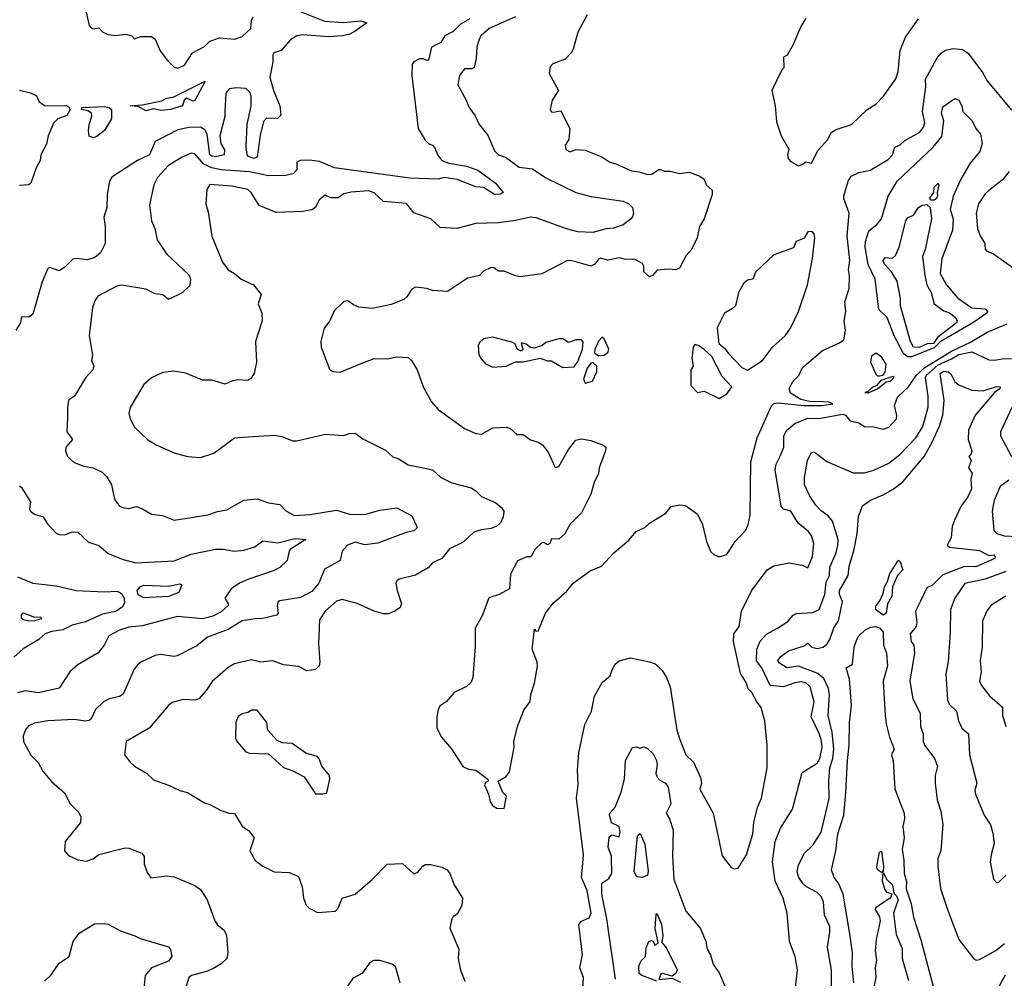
# Model space of a CAD drawing. Extents: x 1246230 to 1426786, y 660032 to 763141.
# Tile 313 of 566: x 1337606 to 1342826, y 705180 to 710261. Entities that reach past the tile are written whole.
import ezdxf

# ---------------------------------------------------------------- set-up
doc = ezdxf.new("R2010")
doc.units = 0

msp = doc.modelspace()

# ---------------------------------------------------------------- linework, layer by layer
at = {"layer": '0CON10XD'}
for points in [[(1337953.3, 710323.3), (1337975, 710230), (1337985, 710217.5), (1337995, 710213.3), (1338025, 710217.5), (1338046.7, 710195), (1338075, 710182.7), (1338115, 710177.9), (1338167.5, 710185), (1338200, 710175), (1338215, 710160), (1338248.3, 710171.7), (1338305, 710172.5), (1338325, 710157.5), (1338351.2, 710095), (1338390, 710045), (1338425, 710010), (1338443.9, 710003.9), (1338479.3, 710020.7), (1338522.5, 710085), (1338585, 710118.8), (1338615, 710147.5), (1338665, 710164.3), (1338745, 710157.5), (1338785, 710171.8), (1338831.5, 710215), (1338834.9, 710255.1), (1338843.7, 710276.3)], [(1339045, 710324.5), (1339222.7, 710252.7)], [(1339222.7, 710252.7), (1339323.7, 710246.3), (1339415, 710254.4), (1339446.2, 710245), (1339385, 710200.4), (1339356.2, 710185), (1339316.7, 710175), (1339245, 710169.5), (1339105, 710180.5), (1339075, 710174.8), (1339041.9, 710155), (1338991.8, 710098.2), (1338954.2, 710085), (1338948, 710075), (1338948, 710035), (1338932.9, 709957.1), (1338951.9, 709885), (1338984.6, 709805), (1338990, 709755), (1338973, 709737), (1338915, 709738.6), (1338899.2, 709720.8), (1338881.8, 709648.2), (1338865, 709532.5), (1338845, 709524.6), (1338820, 709535), (1338812.5, 709545), (1338807.5, 709585), (1338812.5, 709705), (1338832.5, 709805), (1338832.5, 709855), (1338826.1, 709876.1), (1338805, 709895.6), (1338755, 709899.4), (1338717.5, 709895), (1338698.3, 709871.7), (1338693.6, 709776.4), (1338693, 709747), (1338667.5, 709645), (1338672.5, 709605), (1338691.7, 709571.7), (1338690, 709545), (1338645, 709534.6), (1338625, 709536.7), (1338615, 709544.6), (1338600, 709655), (1338587.6, 709677.6), (1338565, 709690.4), (1338505, 709688.8), (1338443.7, 709676.3), (1338325, 709614.5), (1338294, 709545), (1338230.9, 709515), (1338135, 709453.1), (1338095, 709425.6), (1338081.8, 709405), (1338070, 709335), (1338067.2, 709265), (1338051.6, 709215), (1338059.7, 709165), (1338058.9, 709075), (1338034.4, 709025), (1338005, 709000.4), (1337965, 708987.3), (1337905, 708995.6), (1337888.3, 708991.7), (1337845, 708948.8), (1337815, 708930), (1337765, 708946.7), (1337755, 708942.5), (1337725, 708871.2), (1337675, 708700), (1337655, 708684.2), (1337615, 708686.7), (1337610, 708655), (1337586, 708615)], [(1339992.7, 710265), (1339942.8, 710237.2), (1339905, 710198.1), (1339859.6, 710175), (1339839.4, 710140.6), (1339790, 710115), (1339773, 710047), (1339765, 710043.8), (1339745, 710053.8), (1339725, 710053.8), (1339695, 710038), (1339687.1, 710025), (1339684.4, 709965), (1339718.8, 709685), (1339755, 709622.5), (1339775, 709603.3), (1339795, 709596.7), (1339805, 709583.3), (1339822.3, 709542.3), (1339844.7, 709514.7), (1339881.1, 709501.1), (1339975.2, 709485.2), (1340035, 709462.9), (1340129.2, 709395), (1340170, 709345), (1340153.2, 709336.8), (1340124.2, 709335), (1340065, 709371.7), (1340025, 709374.1), (1339925, 709414.3), (1339856.3, 709423.7), (1339825, 709415.8), (1339675, 709421), (1339275, 709476.2), (1339195, 709509.4), (1339143.3, 709516.7), (1339094.7, 709515.3), (1339075, 709505.6), (1339075.3, 709465), (1339056, 709444), (1339014.8, 709434.8), (1338925, 709433.8), (1338825, 709454.5), (1338675, 709465.7), (1338625, 709475.1), (1338582.9, 709495), (1338535, 709550), (1338515, 709553.6), (1338467.4, 709532.6), (1338395, 709487.3), (1338335.8, 709424.2), (1338316.4, 709385), (1338295, 709280), (1338304.3, 709195), (1338321.9, 709155), (1338334.5, 709094.5), (1338385, 709020), (1338505, 708906.9), (1338511.5, 708885), (1338508.2, 708851.8), (1338467.1, 708812.9), (1338395, 708778.6), (1338365, 708802.1), (1338325, 708807.7), (1338275, 708832.7), (1338145, 708853.3), (1338125, 708849.4), (1338020, 708795), (1338005.5, 708774.5), (1337991.9, 708735), (1337973.6, 708585), (1337992, 708485), (1337986.2, 708455), (1337998.8, 708425), (1337993.3, 708405), (1337955, 708362), (1337896.8, 708265), (1337865.3, 708244.7), (1337858.6, 708205), (1337859.7, 708149.8), (1337855.9, 708075.9), (1337885.8, 708035), (1337850.8, 707995), (1337848, 707975), (1337860, 707945), (1337895, 707913.8), (1337944.4, 707894.4), (1337996.3, 707886.3), (1338043.3, 707863.3), (1338067.6, 707837.6), (1338092.5, 707795), (1338109.1, 707719.1), (1338134.3, 707684.3), (1338152.5, 707675), (1338185, 707670.8), (1338225, 707680), (1338257.9, 707667.9), (1338305, 707639.2), (1338362.3, 707632.3), (1338425, 707608), (1338604.4, 707635.6), (1338655, 707653.8), (1338705, 707663.3), (1338795, 707714), (1338865, 707720.8), (1338925, 707700), (1338985, 707692), (1339017.6, 707657.6), (1339062.9, 707632.9), (1339145, 707638)], [(1340235, 710276.2), (1340095.5, 710214.5), (1340053, 710177), (1340041.7, 710158.3), (1340029.1, 710115), (1340025.5, 710055), (1340015, 710006.7), (1340005, 710000), (1339965, 710000), (1339938, 709965), (1339928.6, 709915), (1339973.1, 709835), (1339985, 709801.2), (1340021.2, 709751.2), (1340042.5, 709705), (1340088.3, 709648.3), (1340123.3, 709565), (1340145, 709543.8), (1340182, 709532), (1340255, 709480), (1340325, 709470.5), (1340395, 709422.1), (1340555, 709344.6), (1340633.5, 709323.5), (1340805, 709298.5), (1340835, 709284.5), (1340855, 709265.6), (1340861, 709235), (1340855, 709216.6), (1340845, 709202.8), (1340805, 709174), (1340755, 709155.4), (1340715, 709151.6), (1340645, 709133.3), (1340565, 709137.2), (1340505, 709151.7), (1340408.1, 709188.1), (1340345, 709210.3), (1340315, 709214), (1340234.2, 709195.8), (1340144.8, 709184.8), (1340025, 709180.4), (1339923.6, 709153.6), (1339835, 709159.2), (1339785, 709205.7), (1339695, 709237.5), (1339656.1, 709286.1), (1339535, 709297.8), (1339485, 709342.5), (1339454.6, 709354.6), (1339363.5, 709346.5), (1339325, 709337.5), (1339295, 709317.5), (1339255, 709317.5), (1339225, 709330), (1339193.6, 709306.4), (1339174.4, 709265), (1339155, 709252.3), (1339105, 709243.9), (1338965, 709239.6), (1338875, 709276.9), (1338833.6, 709345), (1338815, 709361.7), (1338731.3, 709378.7), (1338613.3, 709386.7), (1338598.8, 709361.2), (1338593.2, 709283.2), (1338605, 709242.5), (1338624.2, 709114.2), (1338680.6, 708975), (1338712, 708935), (1338745.4, 708915.4), (1338780, 708885), (1338845, 708856.2), (1338886.7, 708805), (1338870, 708755), (1338890, 708705), (1338892, 708665), (1338856, 708555), (1338860.8, 708445), (1338850, 708385), (1338831.2, 708358.8), (1338815, 708348.8), (1338765, 708352.5), (1338735, 708346.9), (1338695, 708329.4), (1338625, 708350.4), (1338575, 708350.8), (1338487, 708387), (1338421.7, 708398.3), (1338365, 708391.2), (1338305, 708363.3), (1338265, 708326.7), (1338192, 708205), (1338184.3, 708175.7), (1338191.4, 708145), (1338215, 708101.2), (1338285, 708033.8), (1338333.3, 708005), (1338425, 707964.2), (1338495, 707945.7), (1338565, 707940.8), (1338635, 707962.5), (1338745, 708043.8), (1338765, 708047.1), (1338955, 708058.5), (1338995, 708051.4), (1339055, 708028.6), (1339075, 708028.6), (1339225, 708064.4), (1339323.6, 708056.4), (1339355, 708068), (1339385, 708068.8), (1339425, 708040), (1339545, 707978.8), (1339584.3, 707944.3), (1339612.5, 707935), (1339665, 707902), (1339737.1, 707887.1), (1339795, 707874.2), (1339836.8, 707836.8), (1339896.8, 707806.8), (1339999.1, 707779.1), (1340024.5, 707764.5), (1340055, 707734.3), (1340130.8, 707700.8), (1340162.9, 707672.9), (1340172.5, 707655), (1340170, 707625), (1340155, 707594.2), (1340135, 707576.9), (1340106.3, 707563.6), (1340052.4, 707557.6), (1340014.2, 707545), (1339957.8, 707492.2), (1339885, 707455.4), (1339845, 707404.4), (1339795, 707382.5), (1339772, 707355), (1339705, 707316.7), (1339617.5, 707295), (1339605, 707286.2), (1339600, 707275), (1339608, 707235), (1339631.2, 707165), (1339623.9, 707146.1), (1339594.2, 707125.8), (1339559.1, 707110.9), (1339535, 707111.9), (1339485, 707125.6), (1339395, 707166.5), (1339315, 707187.8), (1339285, 707178.1), (1339225, 707125.7), (1339195, 707080), (1339190, 706955), (1339197.5, 706855), (1339193.8, 706836.2), (1339174.2, 706815.8), (1339129.1, 706809.1), (1339085, 706831.9), (1339005, 706842.2), (1338947.6, 706862.4), (1338885, 706855.5), (1338835, 706867.1), (1338745, 706847.1), (1338712.2, 706827.8), (1338626.2, 706753.8), (1338595, 706705.7), (1338555, 706662), (1338535, 706654.3), (1338472.7, 706657.3), (1338415, 706642), (1338395, 706626.2), (1338292.9, 706505), (1338170, 706435), (1338161.2, 706365), (1338191.2, 706325), (1338215, 706303.8), (1338277.9, 706267.9), (1338315, 706231.2), (1338394.3, 706204.3), (1338454.6, 706174.6), (1338495, 706164.2), (1338585, 706110), (1338615, 706101.9), (1338675, 706069.2), (1338715, 706055.8), (1338745, 706053.8), (1338785, 705986.2), (1338821.4, 705961.4), (1338850, 705925), (1338826, 705855), (1338855, 705803.8), (1338894.5, 705774.5), (1338955, 705744.3), (1339035, 705740), (1339085, 705720), (1339104.2, 705664.2), (1339110, 705605), (1339125, 705567.5), (1339141.2, 705551.2), (1339185, 705528), (1339280, 705535), (1339295, 705551.2), (1339315.6, 705604.4), (1339385, 705625.8), (1339475, 705702.9), (1339553.8, 705785), (1339635, 705787.5), (1339695, 705733.8), (1339715, 705741.2), (1339743.3, 705775), (1339755, 705783.3), (1339783.6, 705783.6), (1339845, 705768.8), (1339872.5, 705755), (1339885.9, 705735.9), (1339910, 705675), (1339954, 705605), (1339950, 705565), (1339925, 705520), (1339905, 705507.5), (1339897.5, 705495), (1339886.2, 705445), (1339934, 705335), (1339931.4, 705285), (1339943.4, 705223.4), (1339965.8, 705165)], [(1340615, 710287.1), (1340564.4, 710195.6), (1340541.4, 710105), (1340530, 710085), (1340497.6, 710052.4), (1340432.9, 710027.1), (1340418.3, 710011.7), (1340413.8, 709975), (1340463.3, 709885), (1340428.8, 709835), (1340418.8, 709785), (1340425, 709773.3), (1340435, 709770), (1340475, 709777.5), (1340522.5, 709685), (1340516.7, 709625), (1340497.5, 709595), (1340502.4, 709572.4), (1340525, 709561.2), (1340555, 709572), (1340605, 709569.5), (1340693.4, 709533.4), (1340735.5, 709505.5), (1340766.1, 709496.1), (1340850.6, 709460.6), (1340890, 709455), (1340935, 709439.5), (1340958.3, 709441.7), (1340995, 709466), (1341005, 709466.2), (1341025, 709458), (1341055, 709457.5), (1341105, 709445.7), (1341155, 709452.5), (1341211.7, 709431.7), (1341235, 709416.2), (1341245.8, 709385), (1341276.8, 709356.8), (1341278.3, 709335), (1341234.3, 709205.7), (1341210.2, 709165), (1341197.4, 709105), (1341167.6, 709042.4), (1341139.7, 709010.2), (1341105, 708944.3), (1341085, 708935.7), (1341045, 708939.1), (1340986.7, 708933.3), (1340961.2, 708905), (1340945, 708898.6), (1340915.6, 708925), (1340916, 708955), (1340908.5, 708968.5), (1340865, 708990.9), (1340819.5, 708989.5), (1340785, 708998), (1340725, 708986.1), (1340685, 708996.5), (1340675, 708991.8), (1340655.4, 708964.6), (1340635, 708953.8), (1340555, 708977.2), (1340525, 708985.2), (1340507.2, 708982.8), (1340375, 708913.1), (1340261.7, 708898.3), (1340235, 708902.5), (1340175, 708927.5), (1340145, 708928.8), (1340120, 708945), (1340105, 708946.7), (1340065, 708928.8), (1340043.3, 708905), (1339979.7, 708890.3), (1339875, 708820), (1339795, 708825.8), (1339765, 708836), (1339705, 708843.8), (1339685, 708833.3), (1339658.8, 708791.2), (1339642, 708778), (1339575, 708751.2), (1339475, 708730), (1339405, 708738), (1339375, 708748.8), (1339345, 708770), (1339325, 708767.5), (1339272.7, 708717.3), (1339251.2, 708665), (1339220.8, 708625), (1339202, 708555), (1339204, 708525), (1339249.3, 708409.3), (1339266.1, 708396.1), (1339305, 708392), (1339425, 708442), (1339485, 708465.8), (1339553.6, 708463.6), (1339605, 708473.8), (1339665, 708470), (1339683.3, 708455), (1339713.8, 708405), (1339745.6, 708315), (1339788.6, 708235), (1339824.7, 708194.7), (1339964.5, 708094.5), (1340025, 708068.1), (1340055, 708063.3), (1340115, 708097.5), (1340185, 708100.8), (1340205, 708095.7), (1340241.7, 708061.7), (1340275, 708062), (1340315, 708034.4), (1340355, 708021.9), (1340377.8, 708007.8), (1340408.1, 707968.1), (1340445, 707887.5), (1340465, 707893.3), (1340515, 707982.5), (1340555, 708032.9), (1340585, 708040), (1340635, 708031.1), (1340701.2, 708005), (1340712.9, 707995), (1340712.5, 707975), (1340679.1, 707885), (1340674.5, 707855), (1340651.7, 707808.3), (1340635, 707745.8), (1340585, 707646.7), (1340523.9, 707586.1), (1340495, 707533.3), (1340465, 707507.5), (1340425, 707510), (1340417.5, 707485), (1340405, 707477.5), (1340385, 707490), (1340375, 707487.5), (1340338.8, 707455), (1340316.1, 707413.9), (1340295, 707413.3), (1340245, 707393.3), (1340208.8, 707321.2), (1340202.5, 707245), (1340147.5, 707215), (1340093.3, 707196.7), (1340059.2, 707105), (1340020.9, 707035), (1340021.5, 706938.5), (1340008.4, 706775), (1340000.3, 706749.7), (1339975, 706726.9), (1339910, 706695), (1339866.7, 706645), (1339835, 706623.8), (1339825.5, 706604.5), (1339817.1, 706565), (1339818, 706505), (1339841.7, 706458.3), (1339895.8, 706395.8), (1339955, 706303.3), (1339985, 706287.5), (1340025, 706283.3), (1340087.5, 706235), (1340090, 706225), (1340075, 706217.5), (1340070, 706205), (1340092.5, 706155), (1340100, 706115), (1340115, 706093.3), (1340135, 706082.5), (1340175, 706080)], [(1341775, 710268.8), (1341747.5, 710225), (1341706, 710125), (1341675, 710072.5), (1341655, 710062.5), (1341657.5, 710005), (1341647.5, 709995), (1341594.6, 709885), (1341610.8, 709805), (1341619.5, 709719.5), (1341644, 709645), (1341684, 709575), (1341676.7, 709545), (1341680, 709525), (1341691.7, 709511.7), (1341735, 709486.7)], [(1341735, 709486.7), (1341755, 709492.5), (1341775, 709506.7), (1341805, 709500), (1341840.3, 709569.7), (1341890.8, 709625), (1341907.6, 709662.4), (1341935, 709678.1), (1342015.5, 709704.5), (1342097.3, 709782.7), (1342145, 709814), (1342185.8, 709855), (1342252.1, 709947.9), (1342263.4, 709986.6), (1342275, 710097.5), (1342301.7, 710168.3), (1342371.9, 710265)], [(1340175, 706080), (1340187.5, 706145), (1340167.5, 706165), (1340142.5, 706225), (1340185, 706248.8), (1340203.8, 706275), (1340227.5, 706405), (1340225.8, 706435), (1340246.2, 706515), (1340279.3, 706600.7), (1340313, 706647), (1340316.2, 706685), (1340336, 706745), (1340352, 706835), (1340350, 706855), (1340323.8, 706925), (1340335, 707030), (1340341.7, 707021.7), (1340355, 707020), (1340393.9, 707116.1), (1340435, 707167.5), (1340507.7, 707232.3), (1340540, 707275), (1340630, 707340), (1340691.2, 707365), (1340756.2, 707435), (1340835, 707502), (1340875, 707547.5), (1340921.1, 707568.9), (1340945, 707592.5), (1341005, 707628.8), (1341031.2, 707645), (1341060, 707680), (1341105, 707689.2), (1341135.7, 707685.7), (1341199.7, 707639.7), (1341227.1, 707585), (1341247.5, 707495), (1341271.2, 707441.2), (1341285.9, 707425.9), (1341313.9, 707413.9), (1341354.4, 707425.6), (1341399.2, 707495), (1341455.8, 707555), (1341469.2, 707585), (1341479.2, 707635), (1341482.5, 707917.5), (1341516.2, 708045), (1341591.4, 708215), (1341603.8, 708226.2), (1341625, 708230.4), (1341765, 708216.7), (1341856.8, 708216.8), (1341916.7, 708225), (1341894.2, 708234.2), (1341865.3, 708235.3), (1341795, 708237.6), (1341748.2, 708248.2), (1341692.1, 708282.1), (1341685.6, 708305), (1341705, 708342.9), (1341737.5, 708375), (1341755, 708414), (1341777.5, 708435), (1341862, 708508), (1341952.7, 708547.3), (1341975.7, 708564.3), (1341984, 708615), (1341978.1, 708665), (1341986.4, 708715), (1341981.5, 708765), (1342003.7, 708836.3), (1342006.1, 708903.9), (1342001.1, 708935), (1342006.7, 708985), (1341992.6, 709115), (1342004.7, 709235), (1341975, 709313.3), (1341975, 709326.7), (1341997.8, 709405), (1342015, 709431.9), (1342055, 709451.5), (1342116, 709464), (1342210.3, 709519.7), (1342233.8, 709545), (1342246.7, 709585), (1342275, 709596.9), (1342299.2, 709620.8), (1342378.1, 709665), (1342398.8, 709691.2), (1342404.5, 709715), (1342393.3, 709775), (1342410.5, 709905), (1342408.5, 709945), (1342470.6, 710059.4), (1342493.9, 710086.1), (1342515, 710099.6), (1342555, 710107.9), (1342605, 710103.1), (1342635, 710083.3), (1342710.6, 709980.6), (1342735, 709936), (1342865, 709781.2)], [(1338275, 709778.4), (1338235, 709800.4), (1338192.2, 709805), (1338255, 709809.3), (1338359.7, 709830.3), (1338385, 709845.1), (1338419.3, 709850.7), (1338588.8, 709935), (1338535, 709833.3), (1338525, 709828.9), (1338490, 709845), (1338478.1, 709835), (1338468.8, 709805), (1338405, 709784), (1338355, 709778.7), (1338315, 709788.4), (1338275, 709778.4)], [(1337605, 709886.7), (1337663.6, 709873.6), (1337695, 709857.5), (1337710, 709825), (1337741.2, 709805), (1337855, 709806.2), (1337870, 709795), (1337871.7, 709781.7), (1337856.4, 709753.6), (1337809.1, 709735), (1337785, 709712.3), (1337756.6, 709645), (1337748.3, 709601.7), (1337718.5, 709545), (1337714.6, 709515), (1337692.9, 709475), (1337665.3, 709394.7), (1337655, 709386), (1337605, 709382.1)], [(1342313.8, 708473.8), (1342292.2, 708492.2), (1342242.7, 708585), (1342205, 708682.5), (1342160.7, 708725), (1342141.8, 708885), (1342103.8, 708963.8), (1342089.6, 709055), (1342090.8, 709085), (1342108.3, 709141.7), (1342151.1, 709175), (1342174.7, 709205.3), (1342211.1, 709325), (1342258.2, 709405), (1342446.8, 709583.2), (1342495, 709642.2), (1342505.3, 709725), (1342494, 709765), (1342501.2, 709798.8), (1342565, 709842.9), (1342585.6, 709835), (1342601.8, 709805), (1342607.1, 709775), (1342655.5, 709725), (1342675, 709684.2), (1342700, 709655), (1342709.1, 709605), (1342697.4, 709562.6), (1342645, 709501.1), (1342595, 709412.7), (1342554.7, 709325), (1342540, 709255), (1342554.7, 709205), (1342551.4, 709145), (1342496, 708994), (1342486.5, 708915), (1342518.2, 708858.1), (1342580.5, 708785), (1342655, 708733.7), (1342725, 708727.7), (1342736.6, 708715), (1342733.4, 708705), (1342660, 708655), (1342486.6, 708553.5), (1342455, 708520.9), (1342335, 708474.4), (1342313.8, 708473.8)], [(1337995, 709634), (1337975, 709643.8), (1337971.2, 709671.2), (1337973.9, 709703.9), (1337989.3, 709750.7), (1337986.9, 709765), (1337967.8, 709777.8), (1337932.9, 709785), (1337935.8, 709795), (1338055, 709800.4), (1338080.9, 709795), (1338092.9, 709785), (1338092.5, 709735), (1338055, 709673.3), (1338015, 709641.2), (1337995, 709634)], [(1342853, 709457), (1342817.6, 709412.4), (1342743.8, 709355), (1342725, 709338), (1342689.4, 709285), (1342676.9, 709235), (1342683.9, 709155), (1342697.9, 709115), (1342722.9, 709075), (1342725.8, 709045), (1342732.5, 709035), (1342769.7, 709019.7), (1342915, 708916.4)], [(1342435, 709303.8), (1342431.1, 709315), (1342452.2, 709345), (1342455, 709373.8), (1342475, 709393.8), (1342479.4, 709385), (1342470, 709345), (1342471.5, 709325), (1342467.4, 709312.6), (1342455, 709304.2), (1342435, 709303.8)], [(1342375, 708522.6), (1342345, 708524.4), (1342328.4, 708555), (1342275.3, 708745), (1342275.8, 708785), (1342258.4, 708875), (1342228.6, 708925), (1342192.1, 708965), (1342184.8, 708985), (1342195, 709000.8), (1342233.5, 708996.5), (1342249, 709011), (1342269.1, 709055), (1342304.8, 709195.2), (1342315, 709212.2), (1342345.8, 709225), (1342371.8, 709265), (1342391.5, 709278.5), (1342415, 709281.4), (1342432.5, 709265), (1342440.9, 709205), (1342407.6, 709042.4), (1342392.6, 709005), (1342404.5, 708904.5), (1342415.6, 708855.6), (1342438.1, 708815), (1342454.2, 708755), (1342505, 708716.9), (1342535, 708708), (1342565.4, 708685), (1342577.1, 708665), (1342573.3, 708655), (1342472.9, 708577.1), (1342450.7, 708545), (1342417.4, 708542.6), (1342375, 708522.6)], [(1341465, 708403.8), (1341543.8, 708455), (1341598, 708525), (1341665.3, 708584.7), (1341692.3, 708625), (1341735, 708714.2), (1341783.3, 708855), (1341809.2, 708995), (1341822, 709105), (1341818.8, 709125), (1341807.7, 709137.7), (1341785, 709136.7), (1341765, 709103.3), (1341722.5, 709085), (1341708.3, 709051.7), (1341605, 709013.8), (1341507, 708923), (1341493.9, 708886.1), (1341465, 708880.8), (1341445, 708864), (1341417.5, 708815), (1341400.6, 708745), (1341385, 708729.4), (1341342.5, 708705), (1341303.2, 708626.8), (1341313.3, 708545), (1341346.8, 708516.8), (1341362.8, 708492.8), (1341435, 708417.8), (1341465, 708403.8)], [(1341105.4, 706445.4), (1341138.6, 706365), (1341179.4, 706325), (1341216.3, 706245), (1341221.2, 706215), (1341212.1, 706182.1), (1341282.9, 706055), (1341329.7, 705829.7), (1341377.7, 705767.7), (1341395, 705760), (1341415, 705763.3), (1341458.8, 705835), (1341492.5, 705945), (1341499.1, 706005), (1341517.5, 706085), (1341538.5, 706135), (1341568.8, 706295), (1341569.5, 706415), (1341557.5, 706545), (1341537.5, 706615), (1341513.5, 706645), (1341488.2, 706695), (1341468.8, 706715), (1341457.4, 706747.4), (1341428.5, 706795), (1341390.3, 706965), (1341392.7, 707005), (1341421.5, 707045), (1341433.5, 707125), (1341486.1, 707233.9), (1341569.2, 707345), (1341605, 707366.4), (1341685, 707381.5), (1341755, 707370), (1341785, 707356.2), (1341809.4, 707415), (1341816.2, 707485), (1341804.5, 707525), (1341788, 707548), (1341732.8, 707592.7), (1341695, 707655.6), (1341655, 707666), (1341642.9, 707682.9), (1341612.4, 707875), (1341617.6, 707905), (1341639.9, 707950.1), (1341657.4, 707995), (1341658.2, 708055), (1341672.7, 708085), (1341715, 708121.1), (1341785, 708148.5), (1341842.8, 708147.2), (1341969.6, 708169.6), (1341984.4, 708164.4), (1342008.8, 708135), (1342054.3, 708124.3), (1342085, 708103.8), (1342135, 708103.1), (1342185, 708091.2), (1342215, 708100.8), (1342255.6, 708145), (1342257, 708163), (1342244.2, 708215.8), (1342260.6, 708259.4), (1342318.7, 708315), (1342359.4, 708375), (1342405, 708417.4), (1342546.7, 708503.3), (1342647.9, 708552.1), (1342735, 708604.5), (1342841, 708649)], [(1340485, 708416.7), (1340545, 708420.6), (1340565, 708450), (1340590, 708515), (1340593.9, 708553.9), (1340585, 708563.3), (1340555, 708563.8), (1340515, 708550), (1340485, 708568.8), (1340465, 708568.8), (1340395, 708550), (1340376.1, 708533.9), (1340335, 708520), (1340315, 708522.5), (1340290.7, 708540.7), (1340265, 708547.5), (1340273.3, 708515), (1340265, 708503.8), (1340244.3, 708514.3), (1340232.5, 708542.5), (1340220.7, 708550.7), (1340115, 708578.8), (1340065, 708570), (1340045, 708552.5), (1340036.7, 708535), (1340040, 708485), (1340052.7, 708462.7), (1340075, 708436.7), (1340115, 708420), (1340185, 708423.8), (1340235, 708447.5), (1340275, 708447.5), (1340365, 708467.5), (1340405, 708453.3), (1340425, 708452.5), (1340485, 708416.7)], [(1340675, 708480), (1340705, 708482.5), (1340725, 708497.5), (1340730, 708515), (1340705, 708570), (1340695, 708577.5), (1340675, 708556.2), (1340655, 708513.3), (1340653.1, 708495), (1340675, 708480)], [(1341315, 708253.3), (1341355, 708277.5), (1341382.5, 708315), (1341330.5, 708370.5), (1341275, 708476.1), (1341235, 708513.6), (1341205, 708534.4), (1341185, 708538.8), (1341176.2, 708525), (1341170, 708465), (1341176.7, 708425), (1341163.8, 708405), (1341165, 708322.5), (1341200, 708285), (1341235, 708292.5), (1341315, 708253.3)], [(1342165, 708373.3), (1342185, 708377.5), (1342195, 708392.5), (1342199.4, 708435), (1342175, 708473.8), (1342145, 708492.5), (1342121.7, 708478.3), (1342116.2, 708445), (1342145, 708382.5), (1342155, 708373.3), (1342165, 708373.3)], [(1342273.4, 707956.6), (1342358, 708045), (1342393.6, 708105), (1342422.9, 708207.1), (1342423.2, 708265), (1342409.3, 708365), (1342412.8, 708375), (1342475, 708430.8), (1342547.1, 708462.9), (1342585, 708487), (1342655, 708500.2), (1342745, 708457.7), (1342775, 708455.4), (1342815, 708463.8), (1342865.3, 708464.7)], [(1340605, 708333.8), (1340642.5, 708345), (1340666.2, 708395), (1340666, 708425), (1340645, 708443.8), (1340635, 708441.2), (1340615, 708413.3), (1340596, 708355), (1340605, 708333.8)], [(1341910, 705085), (1341909.6, 705225), (1341888.2, 705345), (1341901.8, 705425), (1341900.8, 705455), (1341873.8, 705515), (1341867.5, 705585), (1341855, 705612.9), (1341835, 705634.5), (1341777.1, 705665), (1341760.1, 705680.1), (1341737.3, 705715), (1341728.4, 705745), (1341735, 705780.8), (1341767.3, 705842.7), (1341812.9, 705887.1), (1341854.6, 705955), (1341897.9, 706132.1), (1341895.3, 706225), (1341901.7, 706295), (1341917.8, 706345), (1341921.8, 706395), (1341914.4, 706485), (1341893.2, 706573.2), (1341899.6, 706685), (1341895.2, 706715.2), (1341869.2, 706769.2), (1341838.2, 706795), (1341735, 706835.2), (1341673.8, 706825), (1341635, 706850.6), (1341626, 706865), (1341642, 706885), (1341683.1, 706915), (1341765, 706942.5), (1341784.2, 706955.8), (1341805.5, 706935), (1341835, 706928.4), (1341865.5, 706934.5), (1341887.9, 706952.1), (1341901.6, 706975), (1341922.3, 707037.7), (1341947.3, 707075), (1341967.8, 707177.7), (1341952.5, 707215), (1341953.1, 707235), (1341998.6, 707315), (1342003.3, 707365), (1342028.1, 707445), (1342046.6, 707535), (1342052.8, 707627.2), (1342074, 707685), (1342116.2, 707715), (1342185, 707743.1), (1342236.7, 707773.3), (1342288.1, 707811.9), (1342401.6, 707945), (1342442.7, 708017.3), (1342483, 708107), (1342501.1, 708165), (1342507.8, 708242.3), (1342486, 708385), (1342505, 708397.1), (1342530, 708395), (1342543.1, 708383.1), (1342565, 708342), (1342585, 708326), (1342655, 708297.8), (1342715, 708294.5), (1342785, 708317.5), (1342805, 708315.4), (1342803.1, 708305), (1342775.2, 708284.8), (1342671.1, 708165), (1342637.2, 708085), (1342635.5, 708035.5), (1342654.4, 707975), (1342650.8, 707959.2), (1342637.5, 707945), (1342651.2, 707925), (1342636, 707885), (1342655.8, 707855), (1342649.1, 707825), (1342652.5, 707775), (1342632, 707728), (1342597.8, 707685), (1342562.4, 707607.6), (1342549.7, 707575), (1342544.5, 707515), (1342522.9, 707475), (1342535.6, 707465.6), (1342695, 707446.9), (1342745, 707421.1), (1342771.2, 707425), (1342778.8, 707415), (1342775.4, 707405), (1342675, 707361.1), (1342615, 707362.7), (1342501.1, 707318.9), (1342445, 707264.3), (1342415, 707249.2), (1342381.9, 707178.1)], [(1342105, 708283.3), (1342154, 708305), (1342199.3, 708340.7), (1342222.5, 708345), (1342242.5, 708365), (1342235, 708368.8), (1342171.7, 708348.3), (1342148.1, 708321.9), (1342125, 708310.6), (1342101.7, 708288.3), (1342087.5, 708285), (1342105, 708283.3)], [(1342867.2, 708205), (1342805.6, 708075.6), (1342805.5, 708055), (1342864.5, 707945)], [(1341717.4, 705112.6), (1341729.5, 705225), (1341718.1, 705295), (1341687.5, 705375), (1341676, 705526), (1341654.7, 705604.7), (1341610.8, 705695), (1341598, 705798), (1341612, 705905), (1341640.4, 705975), (1341702.8, 706077.2), (1341755, 706271.2), (1341835, 706320.4), (1341847.8, 706345), (1341860.3, 706405), (1341856.1, 706445), (1341845, 706478.1), (1341802.1, 706565), (1341817.5, 706645), (1341796.8, 706725), (1341775, 706745.4), (1341750.9, 706750.9), (1341715.4, 706745.4), (1341655, 706724.3), (1341585, 706732.6), (1341540, 706825), (1341511.8, 706861.8), (1341515.2, 706924.8), (1341532.8, 706967.2), (1341565, 707003.8), (1341624.3, 707035), (1341678.8, 707071.2), (1341706.7, 707105), (1341725, 707114.3), (1341812, 707118), (1341844.7, 707135), (1341874.8, 707215), (1341881.3, 707278.7), (1341900.3, 707315), (1341901.4, 707358.6), (1341934.7, 707435), (1341944.3, 707475), (1341946.2, 707505), (1341915, 707602.7), (1341891.9, 707631.9), (1341855, 707657.7), (1341827.1, 707687.1), (1341794.6, 707735), (1341767.9, 707795), (1341766.3, 707833.7), (1341782.5, 707925), (1341802, 707965), (1341815, 707970), (1341825, 707965.8), (1341885, 707918.6), (1342025, 707859.6), (1342085, 707859.7), (1342135, 707872.8), (1342215, 707909.6), (1342273.4, 707956.6)], [(1337605, 707790), (1337615, 707781.2), (1337662.9, 707705), (1337657.3, 707667.3), (1337664, 707655), (1337685, 707640), (1337730, 707625), (1337750.9, 707590.9), (1337799.5, 707539.5), (1337815, 707532), (1337845, 707530), (1337885, 707545.6), (1337915, 707544.2), (1337970.9, 707490.9), (1338025, 707473.3), (1338075, 707431.5), (1338155, 707400), (1338221.7, 707381.7), (1338425, 707392.1), (1338515, 707428.4), (1338645, 707454.1), (1338685, 707455.3), (1338744.7, 707444.7), (1338795, 707448.9), (1338852.7, 707467.3), (1338895, 707499.4), (1338975, 707488.4), (1339065, 707510.3), (1339122.5, 707505), (1339041.4, 707455), (1339034.2, 707445), (1339024.5, 707395), (1338985, 707357.5), (1338949.9, 707340.1), (1338815, 707294.2), (1338772.2, 707275), (1338726.7, 707245), (1338694.2, 707195), (1338712, 707165), (1338711.4, 707155), (1338675, 707121.8), (1338630.8, 707099.2), (1338575, 707084.8), (1338442.6, 707097.4), (1338255, 707048.9), (1338185, 707041.8), (1338136, 707025), (1338078.6, 706995), (1338054.2, 706945), (1338021.2, 706905), (1337916, 706844), (1337871.4, 706805), (1337815, 706717.5), (1337705, 706693.8), (1337635, 706703.9), (1337595, 706692.7)], [(1342850, 707820), (1342804.1, 707785.9), (1342772.1, 707715), (1342761.8, 707655), (1342771.4, 707555), (1342786.7, 707536.7), (1342825, 707525.8), (1342965, 707518.4)], [(1339145, 707638), (1339285, 707660.4), (1339355, 707640), (1339435, 707638.9), (1339515, 707660.5), (1339605, 707674), (1339685, 707630.6), (1339711.8, 707575), (1339711.5, 707565), (1339695, 707550.8), (1339655, 707543.6), (1339504.2, 707485.8), (1339436.8, 707476.8), (1339385, 707491.4), (1339344, 707475), (1339315, 707443.3), (1339304.4, 707395), (1339221.5, 707348.5), (1339191.2, 707275), (1339155, 707230), (1339095, 707198.4), (1338985, 707181.2), (1338976.7, 707175), (1338971.2, 707155), (1338975.8, 707115), (1338970, 707105), (1338895, 707086.2), (1338854.7, 707085.3), (1338786.2, 707073.8), (1338710.9, 707029.1), (1338602, 706988), (1338545, 706941.9), (1338441.1, 706888.9), (1338425, 706885.5), (1338353.1, 706896.9), (1338325, 706891.5), (1338252.6, 706857.4), (1338233.8, 706845), (1338212.1, 706817.9), (1338155, 706686), (1338135, 706672.9), (1338079.7, 706660.3), (1338050, 706645), (1338008.6, 706605), (1337984.5, 706555.5), (1337973.6, 706546.4), (1337955, 706543.1), (1337895, 706551.2), (1337755, 706544.6), (1337685, 706531.5), (1337652.8, 706517.2), (1337639.2, 706500.8), (1337624.6, 706465), (1337625.6, 706435), (1337665, 706362), (1337703.8, 706323.8), (1337728.2, 706278.2), (1337775, 706222.5), (1337842.8, 706162.8), (1337874.3, 706105), (1337919.3, 706059.3), (1337930.8, 706035), (1337928.8, 706005), (1337847.5, 705905), (1337844, 705855), (1337865, 705830), (1337915, 705808), (1337959.5, 705800.5), (1337995, 705813.8), (1338025, 705836), (1338165, 705870.8), (1338185, 705870), (1338254, 705844), (1338266.2, 705825), (1338266.7, 705785), (1338281.2, 705741.2), (1338301.7, 705711.7), (1338385, 705722.5), (1338425, 705717.1), (1338535, 705671.2), (1338565, 705650), (1338600, 705595), (1338640, 705485), (1338655, 705464), (1338690, 705435), (1338703, 705407), (1338710, 705315), (1338704.3, 705285.7), (1338673.4, 705256.6), (1338638.8, 705235), (1338601.5, 705218.5), (1338516.2, 705195), (1338502.9, 705185), (1338484.4, 705125)], [(1342185, 707104.6), (1342144.2, 707134.2), (1342146.2, 707155), (1342165, 707177.5), (1342185, 707220), (1342190.6, 707255), (1342206.7, 707283.3), (1342218.9, 707325), (1342265, 707396.2), (1342275, 707388.2), (1342288.9, 707345), (1342261, 707315), (1342234.3, 707255.7), (1342229.3, 707205), (1342207.2, 707165), (1342199.4, 707115), (1342185, 707104.6)], [(1342835, 707336.6), (1342725.2, 707294.8), (1342617.6, 707272.4), (1342565, 707194.2), (1342540.4, 707135), (1342539.6, 707015), (1342528, 706858), (1342517.1, 706792.9), (1342524.7, 706655), (1342533.6, 706633.6), (1342572.5, 706595), (1342583.7, 706543.7), (1342600.8, 706505), (1342637.1, 706475), (1342641.5, 706365), (1342681.5, 706215), (1342670.5, 706175), (1342673.5, 706155), (1342720, 706045), (1342752.6, 705992.6), (1342765, 705950), (1342773.1, 705895), (1342756, 705835), (1342752, 705795), (1342770, 705705), (1342785, 705687.5), (1342795, 705687.5), (1342834.2, 705725.8)], [(1337595, 707308.5), (1337675, 707273.8), (1337799.5, 707259.5), (1337905, 707235.2), (1338055, 707227.9), (1338125, 707232.7), (1338145, 707219.7), (1338160.3, 707195), (1338161.8, 707168.2), (1338151.9, 707148.1), (1338115.9, 707124.1), (1338045, 707109.2), (1337955, 707069.5), (1337885, 707051.1), (1337835, 707027.5), (1337775, 707017.8), (1337741.8, 707005), (1337708.1, 706975), (1337625, 706926.9), (1337575, 706881.4)], [(1338265, 707196.7), (1338235, 707212.7), (1338228.3, 707235), (1338245, 707254.8), (1338265, 707263.7), (1338395, 707257.9), (1338455, 707270.8), (1338465.7, 707265), (1338450.5, 707225), (1338395, 707203.2), (1338265, 707196.7)], [(1342381.9, 707178.1), (1342356.4, 707125), (1342362.5, 707065), (1342358.5, 707045), (1342328.2, 707005), (1342333.3, 706965), (1342346.9, 706945), (1342350.9, 706905), (1342326, 706755), (1342342, 706662), (1342380, 706585), (1342382.2, 706515), (1342396.4, 706475), (1342396.2, 706435), (1342405, 706414.3), (1342455.6, 706345), (1342472.9, 706305), (1342460, 706255), (1342460.5, 706215), (1342470.5, 706125), (1342490.5, 706065), (1342500, 705995), (1342490, 705855), (1342474.6, 705815.4), (1342473.8, 705775), (1342488.2, 705655), (1342525, 705544), (1342585.8, 705385.8), (1342665, 705282.5), (1342676.4, 705276.4), (1342695, 705280), (1342782.2, 705327.8), (1342828.1, 705365)], [(1342835.4, 707204.6), (1342779.1, 707170.9), (1342755, 707156), (1342735, 707130), (1342711.5, 707075), (1342708.2, 706935), (1342698.9, 706865), (1342704.6, 706805), (1342695.8, 706755), (1342705, 706732), (1342747.5, 706677.5), (1342817.6, 706617.6), (1342816.7, 706575), (1342834.4, 706515)], [(1337655, 707072.9), (1337625, 707080), (1337615, 707089.2), (1337615, 707106.9), (1337625, 707116.5), (1337685, 707094), (1337715.8, 707095.8), (1337722, 707085), (1337685, 707074.6), (1337655, 707072.9)], [(1342028.8, 705155), (1342020.2, 705245), (1342021.2, 705315), (1342007.5, 705415), (1341971.6, 705625), (1341948.1, 705685), (1341923.5, 705715), (1341910, 705755), (1341934, 705855), (1341944.1, 705945), (1341976.1, 706043.9), (1341986, 706164), (1341994.2, 706335), (1342004.7, 706414.7), (1342005.3, 706535), (1342016.4, 706625), (1342006.2, 706766.2), (1341988, 706825), (1342020.8, 706845), (1342030.6, 706935), (1342044.5, 706975.5), (1342054.5, 706995.5), (1342087.8, 707025), (1342118.3, 707041.7), (1342144.4, 707044.4), (1342165, 707037.8), (1342183.3, 707015), (1342185.3, 706945.3), (1342202.7, 706902.7), (1342206.4, 706836.4), (1342184, 706755), (1342194.7, 706575), (1342199.5, 706529.5), (1342217.6, 706457.6), (1342242.5, 706395), (1342227.8, 706365), (1342236.5, 706335)], [(1340591.8, 705125), (1340596.1, 705185), (1340575.7, 705235), (1340590, 705305), (1340571.3, 705465), (1340585, 705482.3), (1340625, 705500), (1340635.8, 705525), (1340615, 705646), (1340585.6, 705715), (1340590.3, 705769.7), (1340595.9, 705835), (1340557.5, 706135), (1340567.1, 706205), (1340563.1, 706285), (1340571.4, 706375), (1340602.9, 706525), (1340638.6, 706595), (1340652.9, 706675), (1340695, 706748), (1340737.3, 706782.7), (1340746.7, 706815), (1340763.8, 706845), (1340785, 706862), (1340845, 706879.2), (1340945, 706858), (1340975.9, 706845.9), (1341011.7, 706811.7), (1341036, 706775), (1341055.4, 706725.4), (1341090, 706495), (1341105.4, 706445.4)], [(1339213, 706157), (1339235, 706163.3), (1339250, 706235), (1339248.8, 706255), (1339207.5, 706305), (1339193.6, 706343.6), (1339182.5, 706355), (1339123.9, 706373.9), (1339050, 706425), (1338998.3, 706428.3), (1338970.7, 706440.7), (1338922.5, 706495), (1338916.2, 706535), (1338865, 706601.2), (1338835, 706601.2), (1338815, 706588.8), (1338785, 706582.5), (1338765, 706567.5), (1338752.7, 706537.3), (1338750.7, 706450.7), (1338760.7, 706430.7), (1338805, 706380), (1338825, 706374), (1338925, 706370), (1339005, 706297.5), (1339055, 706280), (1339115, 706247.5), (1339175, 706157.5), (1339213, 706157)], [(1340764.6, 705175), (1340719.3, 705495), (1340692.8, 705625), (1340692.9, 705685), (1340730.5, 705709.5), (1340746.4, 705735), (1340743.5, 705826.5), (1340726.9, 705875), (1340730.9, 705929.1), (1340745, 705940.9), (1340785, 705930.6), (1340789.2, 705955), (1340783.8, 705983.8), (1340743.8, 706003.8), (1340732.8, 706045), (1340735, 706055.6), (1340763.1, 706086.9), (1340795, 706166.2), (1340813.1, 706235), (1340817.5, 706335), (1340855, 706403.3), (1340875, 706407.5), (1340895, 706400), (1340915, 706406.7), (1340935, 706397.5), (1340965, 706368.9), (1340982.2, 706335), (1340985.9, 706314.1), (1340978.5, 706265), (1340985.4, 706245.4), (1341000.2, 706230.2), (1341030, 706215), (1341045, 706193.8), (1341058.2, 706105), (1341033.3, 706055), (1341051.2, 706025), (1341070, 705965), (1341067.9, 705825), (1341073.6, 705705), (1341137.5, 705535), (1341215, 705443.3), (1341244.4, 705375), (1341250.6, 705335), (1341268.1, 705305), (1341282.9, 705255), (1341316.9, 705205), (1341346.9, 705135)], [(1342236.5, 706335), (1342245.9, 706185), (1342295.3, 706055), (1342297.5, 706025), (1342288.8, 705985), (1342295.3, 705925), (1342284.7, 705865), (1342293.5, 705803.5), (1342294.7, 705735), (1342307.2, 705692.8), (1342306, 705654), (1342332.7, 705575), (1342344.8, 705504.8), (1342384, 705384), (1342474.7, 705045), (1342525, 704974.4), (1342585, 704949.1), (1342619.4, 704955), (1342675, 704991.8), (1342705, 705021.6), (1342777.1, 705095), (1342831.9, 705198.1)], [(1340905, 705713.3), (1340877.7, 705717.7), (1340863.2, 705745), (1340882.3, 705935), (1340895, 705946.9), (1340921.4, 705891.4), (1340938.6, 705748.6), (1340934.6, 705725.4), (1340905, 705713.3)], [(1342175, 705740.6), (1342154.8, 705754.8), (1342150.6, 705770.6), (1342165, 705848.8), (1342175, 705853.3), (1342185.9, 705775), (1342184.4, 705745.6), (1342175, 705740.6)], [(1342136.5, 705135), (1342147.1, 705185), (1342142.9, 705235), (1342151.4, 705275), (1342144.4, 705325.6), (1342149.2, 705385), (1342170, 705485), (1342166.2, 705505), (1342143.6, 705545), (1342145.6, 705555), (1342203.5, 705596.5), (1342225, 705608.9), (1342232, 705625), (1342205, 705635.4), (1342192.5, 705652.5), (1342181.3, 705695), (1342185, 705740), (1342203.1, 705703.1), (1342233.5, 705675), (1342240.7, 705630.7), (1342255, 705616.9), (1342263.5, 705595), (1342238.1, 705525), (1342252.7, 705412.7), (1342285, 705337.5), (1342284.3, 705285), (1342318.3, 705168.3)], [(1340983.8, 705165), (1340904, 705195), (1340891.2, 705205), (1340888.3, 705241.7), (1340899.5, 705270.5), (1340924.2, 705295.8), (1340928.1, 705341.9), (1340942.5, 705375), (1340955, 705380.8), (1340965, 705376.7), (1340975, 705353.3), (1340991.7, 705368.3), (1340975.8, 705445), (1340981.2, 705518.8), (1340985, 705522.5), (1341009.3, 705465), (1341015.4, 705404.6), (1341010, 705370), (1341035, 705340), (1341092.5, 705225), (1341085.6, 705205), (1341065, 705191.2), (1341015, 705206.2), (1341005, 705203.3), (1340993.9, 705173.9), (1341065, 705180.8), (1341109.3, 705159.3)], [(1337737.1, 705165), (1337772.4, 705197.6), (1337815, 705260), (1337868, 705295), (1337890, 705375), (1337921.5, 705418.5), (1338001.9, 705468.1), (1338055, 705470.9), (1338075, 705466.4), (1338141.1, 705431.1), (1338215.8, 705405), (1338245, 705391.2), (1338395, 705346.7), (1338405, 705332), (1338412.6, 705295), (1338395, 705271.5), (1338304.4, 705235), (1338271.1, 705195), (1338262.5, 705107.5)], [(1339345, 705138), (1339375, 705182), (1339425, 705208), (1339465.7, 705265), (1339485, 705276.2), (1339513.3, 705276.7), (1339584, 705255), (1339597.3, 705245), (1339621.1, 705155)]]:
    msp.add_lwpolyline(points, dxfattribs=at)

doc.saveas('drawing.dxf')
